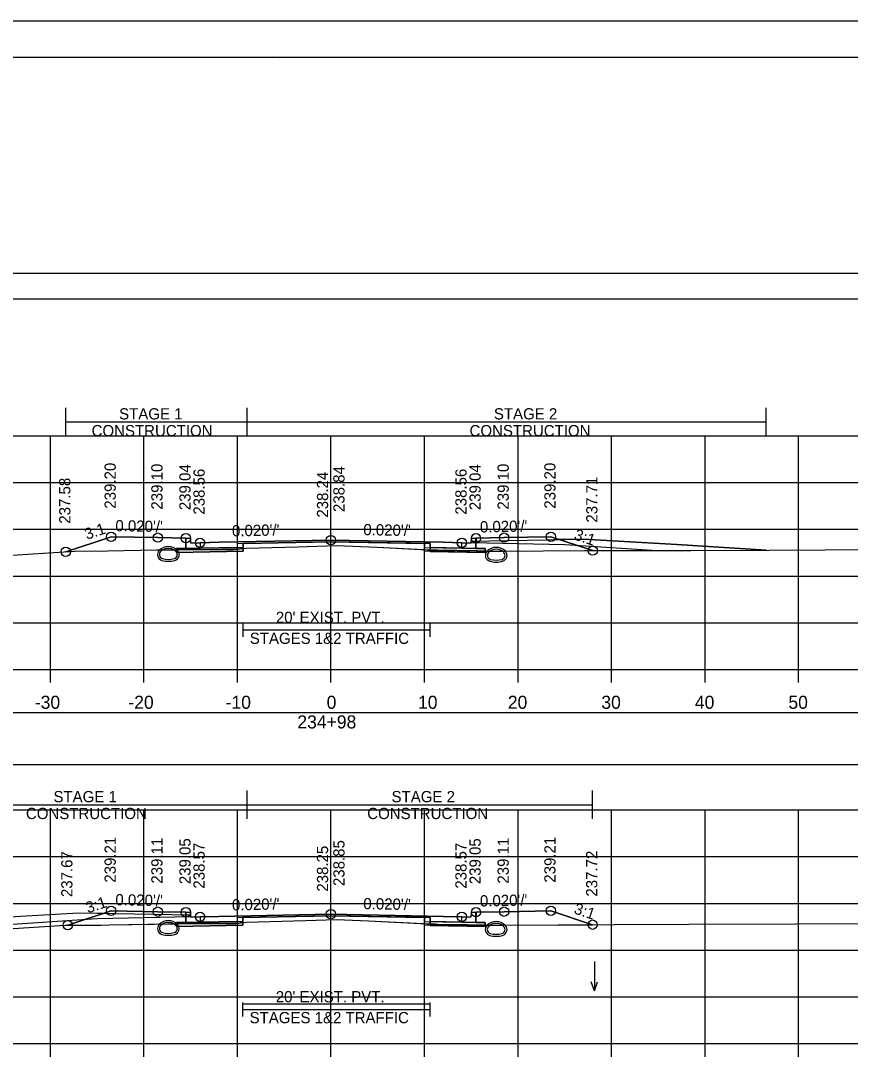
# Model space of a CAD drawing. Extents: x 1369627 to 1374022, y 380035 to 398173.
# Drawn here: x 1372065.4 to 1372154, y 388247.5 to 388359 of the extents above; entities that cross this region are included whole.
import ezdxf

# ---------------------------------------------------------------- set-up
doc = ezdxf.new("R2010")
doc.units = 0
for name, color, linetype in [('Default', 7, 'Continuous'), ('R_Alt Surface', 7, 'Continuous'), ('R_Axis', 7, 'Continuous'), ('R_Axis Annot', 7, 'Continuous'), ('R_Border', 7, 'Continuous'), ('R_Drive', 7, 'Continuous'), ('R_Exist Surface', 7, 'Continuous'), ('R_Fin Surface', 7, 'Continuous'), ('R_Grid', 7, 'Continuous'), ('R_MOT', 7, 'Continuous'), ('R_No Plot', 7, 'Continuous'), ('R_Water Annot', 7, 'Continuous'), ('R_Xsect Elev', 7, 'Continuous'), ('R_Xsect Slope', 7, 'Continuous'), ('T_Vehicle Path Lt Minor', 7, 'Continuous'), ('T_Vehicle Path Rt', 7, 'Continuous')]:
    doc.layers.add(name, color=color, linetype=linetype)

msp = doc.modelspace()

# ---------------------------------------------------------------- linework, layer by layer
at = {"layer": 'Default'}
for p, q in [((1372089.14, 388293.08), (1372089.14, 388294.58)), ((1372109.14, 388293.08), (1372109.14, 388294.58)), ((1372089.14, 388293.83), (1372109.14, 388293.83)), ((1372089.12, 388252.51), (1372089.12, 388254.01)), ((1372109.12, 388252.51), (1372109.12, 388254.01)), ((1372089.12, 388253.26), (1372109.12, 388253.26))]:
    msp.add_line(p, q, dxfattribs=at)
for points in [[(1371948.53, 388329.24), (1372248.53, 388329.24), (1372248.53, 388331.95), (1371948.53, 388331.95)], [(1372083.02, 388303.64), (1372083.52, 388303.64), (1372083.53, 388303.14), (1372084.53, 388303.16), (1372084.53, 388302.58), (1372083.03, 388302.55)], [(1372113.53, 388303.14), (1372113.54, 388303.64), (1372114.04, 388303.64), (1372114.03, 388302.55), (1372112.53, 388302.58), (1372112.53, 388303.16)], [(1371948.53, 388279.45), (1372248.53, 388279.45), (1372248.53, 388284.97), (1371948.53, 388284.97)], [(1372083.02, 388263.65), (1372083.52, 388263.65), (1372083.53, 388263.15), (1372084.53, 388263.17), (1372084.53, 388262.59), (1372083.03, 388262.56)], [(1372113.53, 388263.15), (1372113.54, 388263.65), (1372114.04, 388263.65), (1372114.03, 388262.56), (1372112.53, 388262.59), (1372112.53, 388263.17)]]:
    msp.add_lwpolyline(points, close=True, dxfattribs=at)
at = {"layer": 'R_Alt Surface'}
for points in [[(1372083.03, 388303.64), (1372083.03, 388302.55), (1372084.53, 388302.58), (1372089.14, 388302.67), (1372089.14, 388303.09), (1372098.53, 388303.27), (1372109.14, 388303.06), (1372109.14, 388302.64), (1372112.53, 388302.58), (1372114.03, 388302.55), (1372114.03, 388303.64)], [(1372083.03, 388263.65), (1372083.03, 388262.56), (1372084.53, 388262.59), (1372089.12, 388262.68), (1372089.12, 388263.09), (1372098.53, 388263.28), (1372109.12, 388263.07), (1372109.12, 388262.65), (1372112.53, 388262.59), (1372114.03, 388262.56), (1372114.03, 388263.65)]]:
    msp.add_lwpolyline(points, dxfattribs=at)
for points in [[(1372082.03, 388302.53), (1372083.03, 388302.55), (1372084.53, 388302.58), (1372089.14, 388302.67), (1372089.14, 388302.25), (1372082.03, 388302.11)], [(1372115.03, 388302.53), (1372114.03, 388302.55), (1372112.53, 388302.58), (1372109.14, 388302.64), (1372109.14, 388302.23), (1372115.03, 388302.11)], [(1372082.03, 388262.54), (1372083.03, 388262.56), (1372084.53, 388262.59), (1372089.12, 388262.68), (1372089.12, 388262.26), (1372082.03, 388262.12)], [(1372115.03, 388262.54), (1372114.03, 388262.56), (1372112.53, 388262.59), (1372109.12, 388262.65), (1372109.12, 388262.24), (1372115.03, 388262.12)]]:
    msp.add_lwpolyline(points, close=True, dxfattribs=at)
at = {"layer": 'R_Axis'}
for p, q in [((1371948.53, 388289.6), (1372248.53, 388289.6)), ((1372068.53, 388288.2), (1372068.53, 388289.6)), ((1372078.53, 388288.2), (1372078.53, 388289.6)), ((1372088.53, 388288.2), (1372088.53, 388289.6)), ((1372098.53, 388288.2), (1372098.53, 388289.6)), ((1372108.53, 388288.2), (1372108.53, 388289.6)), ((1372118.53, 388288.2), (1372118.53, 388289.6)), ((1372128.53, 388288.2), (1372128.53, 388289.6)), ((1372138.53, 388288.2), (1372138.53, 388289.6)), ((1372148.53, 388288.2), (1372148.53, 388289.6)), ((1371948.53, 388249.6), (1372248.53, 388249.6)), ((1372068.53, 388248.2), (1372068.53, 388249.6)), ((1372078.53, 388248.2), (1372078.53, 388249.6)), ((1372088.53, 388248.2), (1372088.53, 388249.6)), ((1372098.53, 388248.2), (1372098.53, 388249.6)), ((1372108.53, 388248.2), (1372108.53, 388249.6)), ((1372118.53, 388248.2), (1372118.53, 388249.6)), ((1372128.53, 388248.2), (1372128.53, 388249.6)), ((1372138.53, 388248.2), (1372138.53, 388249.6)), ((1372148.53, 388248.2), (1372148.53, 388249.6))]:
    msp.add_line(p, q, dxfattribs=at)
at = {"layer": 'R_Border'}
for p, q in [((1371940.53, 388355.06), (1372256.71, 388355.06)), ((1372093.05, 388354.8), (1372093.05, 388354.8)), ((1372093.05, 388354.8), (1372093.05, 388354.8))]:
    msp.add_line(p, q, dxfattribs=at)
at = {"layer": 'R_Drive'}
for p, q in [((1372113.53, 388303.31), (1372125.53, 388303.55)), ((1372113.53, 388303.14), (1372113.53, 388303.31)), ((1372125.53, 388303.55), (1372135.51, 388302.96)), ((1372135.51, 388302.96), (1372145.07, 388302.38)), ((1372135.51, 388302.96), (1372135.51, 388302.96)), ((1372071.53, 388263.56), (1372061.53, 388262.96)), ((1372083.53, 388263.32), (1372071.53, 388263.56)), ((1372083.53, 388263.15), (1372083.53, 388263.32))]:
    msp.add_line(p, q, dxfattribs=at)
for centre, radius, start, end in [((1372080.63, 388301.89), 0.646, 136.3515, 253.9529), ((1372081.14, 388301.4), 1.35, 43.6485, 136.3515), ((1372080.63, 388301.89), 0.438, 136.3515, 253.9529), ((1372081.14, 388301.4), 1.15, 43.6485, 136.3515), ((1372081.66, 388301.89), 0.438, 286.0471, 43.6485), ((1372081.66, 388301.89), 0.646, 286.0471, 43.6485), ((1372115.69, 388301.8), 0.646, 136.3515, 253.9529), ((1372116.2, 388301.31), 1.35, 43.6485, 136.3515), ((1372115.69, 388301.8), 0.438, 136.3515, 253.9529), ((1372116.2, 388301.31), 1.15, 43.6485, 136.3515), ((1372116.71, 388301.8), 0.438, 286.0471, 43.6485), ((1372116.71, 388301.8), 0.646, 286.0471, 43.6485), ((1372081.14, 388303.67), 2.5, 253.9529, 286.0471), ((1372081.14, 388303.67), 2.29, 253.9529, 286.0471), ((1372116.2, 388303.58), 2.5, 253.9529, 286.0471), ((1372116.2, 388303.58), 2.29, 253.9529, 286.0471), ((1372080.63, 388261.9), 0.646, 136.3515, 253.9529), ((1372081.14, 388261.41), 1.35, 43.6485, 136.3515), ((1372080.63, 388261.9), 0.438, 136.3515, 253.9529), ((1372081.14, 388261.41), 1.15, 43.6485, 136.3515), ((1372081.65, 388261.9), 0.438, 286.0471, 43.6485), ((1372081.65, 388261.9), 0.646, 286.0471, 43.6485), ((1372115.68, 388261.8), 0.646, 136.3515, 253.9529), ((1372116.19, 388261.31), 1.35, 43.6485, 136.3515), ((1372115.68, 388261.8), 0.438, 136.3515, 253.9529), ((1372116.19, 388261.31), 1.15, 43.6485, 136.3515), ((1372116.71, 388261.8), 0.438, 286.0471, 43.6485), ((1372116.71, 388261.8), 0.646, 286.0471, 43.6485), ((1372081.14, 388263.68), 2.5, 253.9529, 286.0471), ((1372081.14, 388263.68), 2.29, 253.9529, 286.0471), ((1372116.19, 388263.58), 2.5, 253.9529, 286.0471), ((1372116.19, 388263.58), 2.29, 253.9529, 286.0471)]:
    msp.add_arc(centre, radius, start, end, dxfattribs=at)
at = {"layer": 'R_Exist Surface'}
for points in [[(1372064.46, 388301.81), (1372071.67, 388302.29), (1372074.07, 388302.27), (1372074.65, 388302.3), (1372079.87, 388302.39), (1372086.73, 388302.42), (1372088.12, 388302.42), (1372089.47, 388302.57), (1372094.97, 388302.73), (1372099.14, 388302.86), (1372103.46, 388302.67), (1372109.52, 388302.38), (1372109.73, 388302.36), (1372109.93, 388302.35), (1372114.09, 388302.28), (1372116.76, 388302.25), (1372125.67, 388302.31), (1372137.02, 388302.34), (1372145.39, 388302.38), (1372157.37, 388302.42)], [(1372064.55, 388261.9), (1372070.1, 388262.27), (1372073.92, 388262.25), (1372074.84, 388262.29), (1372083.13, 388262.45), (1372086.41, 388262.46), (1372088.41, 388262.46), (1372089.48, 388262.58), (1372095.83, 388262.76), (1372099.12, 388262.87), (1372102.54, 388262.72), (1372109.54, 388262.38), (1372109.7, 388262.36), (1372109.95, 388262.35), (1372113.19, 388262.3), (1372116.8, 388262.26), (1372128.8, 388262.33), (1372136.78, 388262.36), (1372148.22, 388262.42), (1372156.87, 388262.44)]]:
    msp.add_lwpolyline(points, dxfattribs=at)
at = {"layer": 'R_Fin Surface'}
for points in [[(1372070.17, 388302.19), (1372075.02, 388303.8), (1372080.02, 388303.7), (1372083.02, 388303.64), (1372083.52, 388303.64), (1372083.53, 388303.14), (1372084.53, 388303.16), (1372086.53, 388303.2), (1372098.53, 388303.44), (1372110.53, 388303.2), (1372112.53, 388303.16), (1372113.53, 388303.14), (1372113.54, 388303.64), (1372114.04, 388303.64), (1372117.04, 388303.7), (1372122.04, 388303.8), (1372126.52, 388302.31)], [(1372070.39, 388262.27), (1372075.02, 388263.81), (1372080.02, 388263.71), (1372083.02, 388263.65), (1372083.52, 388263.65), (1372083.53, 388263.15), (1372084.53, 388263.17), (1372086.53, 388263.21), (1372098.53, 388263.45), (1372110.53, 388263.21), (1372112.53, 388263.17), (1372113.53, 388263.15), (1372113.54, 388263.65), (1372114.04, 388263.65), (1372117.04, 388263.71), (1372122.04, 388263.81), (1372126.51, 388262.32)]]:
    msp.add_lwpolyline(points, dxfattribs=at)
at = {"layer": 'R_Grid'}
for p, q in [((1371948.53, 388314.6), (1372248.53, 388314.6)), ((1372068.53, 388289.6), (1372068.53, 388314.6)), ((1372078.53, 388289.6), (1372078.53, 388314.6)), ((1372088.53, 388289.6), (1372088.53, 388314.6)), ((1372098.53, 388289.6), (1372098.53, 388314.6)), ((1372108.53, 388289.6), (1372108.53, 388314.6)), ((1372118.53, 388289.6), (1372118.53, 388314.6)), ((1372128.53, 388289.6), (1372128.53, 388314.6)), ((1372138.53, 388289.6), (1372138.53, 388314.6)), ((1372148.53, 388289.6), (1372148.53, 388314.6)), ((1371948.53, 388309.6), (1372248.53, 388309.6)), ((1371948.53, 388304.6), (1372248.53, 388304.6)), ((1371948.53, 388299.6), (1372248.53, 388299.6)), ((1371948.53, 388294.6), (1372248.53, 388294.6)), ((1371948.53, 388289.6), (1372248.53, 388289.6)), ((1371948.53, 388274.6), (1372248.53, 388274.6)), ((1372068.53, 388249.6), (1372068.53, 388274.6)), ((1372078.53, 388249.6), (1372078.53, 388274.6)), ((1372088.53, 388249.6), (1372088.53, 388274.6)), ((1372098.53, 388249.6), (1372098.53, 388274.6)), ((1372108.53, 388249.6), (1372108.53, 388274.6)), ((1372118.53, 388249.6), (1372118.53, 388274.6)), ((1372128.53, 388249.6), (1372128.53, 388274.6)), ((1372138.53, 388249.6), (1372138.53, 388274.6)), ((1372148.53, 388249.6), (1372148.53, 388274.6)), ((1371948.53, 388269.6), (1372248.53, 388269.6)), ((1371948.53, 388264.6), (1372248.53, 388264.6)), ((1371948.53, 388259.6), (1372248.53, 388259.6)), ((1371948.53, 388254.6), (1372248.53, 388254.6)), ((1371948.53, 388249.6), (1372248.53, 388249.6))]:
    msp.add_line(p, q, dxfattribs=at)
at = {"layer": 'R_MOT'}
for p, q in [((1372070.17, 388314.58), (1372070.17, 388317.58)), ((1372089.56, 388314.58), (1372089.56, 388317.58)), ((1372145.07, 388314.58), (1372145.07, 388317.58)), ((1372070.17, 388316.08), (1372145.07, 388316.08)), ((1372089.56, 388273.65), (1372089.56, 388276.65)), ((1372126.51, 388273.65), (1372126.51, 388276.65)), ((1372052.85, 388275.15), (1372126.51, 388275.15))]:
    msp.add_line(p, q, dxfattribs=at)
at = {"layer": 'R_No Plot'}
for p, q in [((1371928.13, 388358.96), (1372261.46, 388358.96)), ((1372123.53, 388302.94), (1372113.53, 388303.14)), ((1372132.89, 388302.33), (1372123.53, 388302.94)), ((1372073.53, 388262.95), (1372058.83, 388261.98)), ((1372083.53, 388263.15), (1372073.53, 388262.95))]:
    msp.add_line(p, q, dxfattribs=at)
for points in [[(1371928.12, 388358.96), (1372261.46, 388358.96), (1372261.46, 388145.62), (1371928.12, 388145.62)], [(1372174.45, 388355.06), (1372194.07, 388355.06), (1372194.07, 388345.18), (1372210.18, 388345.18), (1372233.38, 388345.18), (1372233.38, 388312.51), (1372256.59, 388312.51), (1372256.71, 388149.6), (1371940.53, 388149.6), (1371940.53, 388355.06)], [(1372098.53, 388303.44), (1372086.53, 388303.2), (1372084.53, 388303.16), (1372084.53, 388302.58), (1372088.53, 388302.66), (1372088.53, 388303.07), (1372098.53, 388303.27), (1372108.53, 388303.07), (1372108.53, 388302.66), (1372112.53, 388302.58), (1372112.53, 388303.16), (1372110.53, 388303.2)], [(1372088.53, 388302.66), (1372084.53, 388302.58), (1372083.03, 388302.55), (1372082.03, 388302.53), (1372082.03, 388302.11), (1372088.53, 388302.24)], [(1372108.53, 388302.66), (1372112.53, 388302.58), (1372114.03, 388302.55), (1372115.03, 388302.53), (1372115.03, 388302.11), (1372108.53, 388302.24)], [(1372098.53, 388263.45), (1372086.53, 388263.21), (1372084.53, 388263.17), (1372084.53, 388262.59), (1372088.53, 388262.67), (1372088.53, 388263.08), (1372098.53, 388263.28), (1372108.53, 388263.08), (1372108.53, 388262.67), (1372112.53, 388262.59), (1372112.53, 388263.17), (1372110.53, 388263.21)], [(1372088.53, 388262.67), (1372084.53, 388262.59), (1372083.03, 388262.56), (1372082.03, 388262.54), (1372082.03, 388262.12), (1372088.53, 388262.25)], [(1372108.53, 388262.67), (1372112.53, 388262.59), (1372114.03, 388262.56), (1372115.03, 388262.54), (1372115.03, 388262.12), (1372108.53, 388262.25)]]:
    msp.add_lwpolyline(points, close=True, dxfattribs=at)
for points in [[(1372083.02, 388303.64), (1372083.03, 388302.55), (1372084.53, 388302.58), (1372088.53, 388302.66), (1372088.53, 388303.07), (1372098.53, 388303.27), (1372108.53, 388303.07), (1372108.53, 388302.66), (1372112.53, 388302.58), (1372114.03, 388302.55), (1372114.04, 388303.64)], [(1372089.14, 388293.86), (1372109.14, 388293.86)], [(1372083.02, 388263.65), (1372083.03, 388262.56), (1372084.53, 388262.59), (1372088.53, 388262.67), (1372088.53, 388263.08), (1372098.53, 388263.28), (1372108.53, 388263.08), (1372108.53, 388262.67), (1372112.53, 388262.59), (1372114.03, 388262.56), (1372114.04, 388263.65)], [(1372089.12, 388253.87), (1372109.12, 388253.87)]]:
    msp.add_lwpolyline(points, dxfattribs=at)
for centre in [(1372075.02, 388303.8), (1372080.02, 388303.7), (1372083.02, 388303.64), (1372114.04, 388303.64), (1372117.04, 388303.7), (1372122.04, 388303.8), (1372084.53, 388303.16), (1372098.53, 388303.44), (1372112.53, 388303.16), (1372070.17, 388302.19), (1372126.52, 388302.31), (1372075.02, 388263.81), (1372080.02, 388263.71), (1372083.02, 388263.65), (1372098.53, 388263.45), (1372114.04, 388263.65), (1372117.04, 388263.71), (1372122.04, 388263.81), (1372070.39, 388262.27), (1372084.53, 388263.17), (1372112.53, 388263.17), (1372126.51, 388262.32)]:
    msp.add_circle(centre, 0.5, dxfattribs=at)
at = {"layer": 'R_Water Annot'}
for p, q in [((1372126.69, 388258.38), (1372126.69, 388255.24)), ((1372126.69, 388255.24), (1372126.34, 388256.2)), ((1372126.69, 388255.24), (1372127.04, 388256.2))]:
    msp.add_line(p, q, dxfattribs=at)
at = {"layer": 'R_Xsect Elev'}
for p, q in [((1372098.53, 388302.84), (1372098.53, 388312.84)), ((1372098.53, 388262.85), (1372098.53, 388272.85))]:
    msp.add_line(p, q, dxfattribs=at)
at = {"layer": 'T_Vehicle Path Lt Minor'}
for p, q in [((1372125.53, 388303.55), (1372122.95, 388303.5)), ((1372122.95, 388303.5), (1372126.52, 388302.31)), ((1372135.51, 388302.96), (1372125.53, 388303.55)), ((1372145.07, 388302.38), (1372135.51, 388302.96)), ((1372071.53, 388263.56), (1372061.53, 388262.96)), ((1372070.39, 388262.27), (1372074.11, 388263.51)), ((1372074.11, 388263.51), (1372071.53, 388263.56))]:
    msp.add_line(p, q, dxfattribs=at)
for points in [[(1372126.52, 388302.31), (1372137.02, 388302.34), (1372145.07, 388302.38)], [(1372052.85, 388262.09), (1372056.29, 388262.11), (1372060.88, 388261.88), (1372064.55, 388261.9), (1372070.1, 388262.27), (1372070.39, 388262.27)]]:
    msp.add_lwpolyline(points, dxfattribs=at)
at = {"layer": 'T_Vehicle Path Rt'}
for p, q in [((1372083.03, 388302.55), (1372083.02, 388303.64)), ((1372114.04, 388303.64), (1372114.03, 388302.55)), ((1372082.03, 388302.53), (1372083.03, 388302.55)), ((1372082.03, 388302.4), (1372082.03, 388302.53)), ((1372082.03, 388302.4), (1372082.03, 388302.11)), ((1372089.14, 388302.67), (1372089.14, 388302.53)), ((1372109.14, 388302.4), (1372109.14, 388302.64)), ((1372109.14, 388302.4), (1372109.14, 388302.23)), ((1372115.03, 388302.27), (1372116.76, 388302.25)), ((1372083.03, 388262.56), (1372083.02, 388263.65)), ((1372114.04, 388263.65), (1372114.03, 388262.56)), ((1372082.03, 388262.54), (1372083.03, 388262.56)), ((1372082.03, 388262.42), (1372082.03, 388262.54)), ((1372082.03, 388262.42), (1372082.03, 388262.12)), ((1372089.12, 388262.54), (1372088.53, 388262.47)), ((1372089.12, 388262.68), (1372089.12, 388262.54)), ((1372109.12, 388262.4), (1372109.12, 388262.65)), ((1372109.12, 388262.4), (1372109.12, 388262.24)), ((1372115.03, 388262.28), (1372116.8, 388262.26)), ((1372116.8, 388262.26), (1372126.51, 388262.32))]:
    msp.add_line(p, q, dxfattribs=at)
for points in [[(1372083.02, 388303.64), (1372080.02, 388303.7), (1372075.02, 388303.8), (1372070.17, 388302.19)], [(1372109.14, 388302.64), (1372109.14, 388303.06), (1372098.53, 388303.27), (1372089.14, 388303.09), (1372089.14, 388302.67)], [(1372126.52, 388302.31), (1372122.04, 388303.8), (1372117.04, 388303.7), (1372114.04, 388303.64)], [(1372070.17, 388302.19), (1372071.67, 388302.29), (1372074.07, 388302.27), (1372074.65, 388302.3), (1372079.87, 388302.39), (1372082.03, 388302.4)], [(1372082.03, 388302.11), (1372089.14, 388302.25), (1372089.14, 388302.53)], [(1372089.14, 388302.53), (1372088.12, 388302.42), (1372086.73, 388302.42), (1372082.03, 388302.4)], [(1372089.14, 388302.53), (1372089.47, 388302.57), (1372094.97, 388302.73), (1372099.14, 388302.86), (1372103.46, 388302.67), (1372109.14, 388302.4)], [(1372115.03, 388302.27), (1372114.09, 388302.28), (1372109.93, 388302.35), (1372109.73, 388302.36), (1372109.52, 388302.38), (1372109.14, 388302.4)], [(1372109.14, 388302.23), (1372115.03, 388302.11), (1372115.03, 388302.27)], [(1372114.03, 388302.55), (1372115.03, 388302.53), (1372115.03, 388302.27)], [(1372116.76, 388302.25), (1372125.67, 388302.31), (1372126.52, 388302.31)], [(1372083.02, 388263.65), (1372080.02, 388263.71), (1372075.02, 388263.81), (1372070.39, 388262.27)], [(1372109.12, 388262.65), (1372109.12, 388263.07), (1372098.53, 388263.28), (1372089.12, 388263.09), (1372089.12, 388262.68)], [(1372089.12, 388262.54), (1372089.48, 388262.58), (1372095.83, 388262.76), (1372099.12, 388262.87), (1372102.54, 388262.72), (1372109.12, 388262.4)], [(1372126.51, 388262.32), (1372122.04, 388263.81), (1372117.04, 388263.71), (1372114.04, 388263.65)], [(1372070.39, 388262.27), (1372073.92, 388262.25), (1372074.84, 388262.29), (1372082.03, 388262.42)], [(1372082.03, 388262.12), (1372089.12, 388262.26), (1372089.12, 388262.54)], [(1372088.53, 388262.47), (1372088.41, 388262.46), (1372086.41, 388262.46), (1372083.13, 388262.45), (1372082.03, 388262.42)], [(1372115.03, 388262.28), (1372113.19, 388262.3), (1372109.95, 388262.35), (1372109.7, 388262.36), (1372109.54, 388262.38), (1372109.12, 388262.4)], [(1372109.12, 388262.24), (1372115.03, 388262.12), (1372115.03, 388262.28)], [(1372114.03, 388262.56), (1372115.03, 388262.54), (1372115.03, 388262.28)]]:
    msp.add_lwpolyline(points, dxfattribs=at)

# ---------------------------------------------------------------- texts
at = {"layer": 'R_Axis Annot'}
for s, height, p in [("20' EXIST. PVT.", 1.2, (1372092.64, 388294.58)), ('STAGES 1&2 TRAFFIC', 1.2, (1372089.85, 388292.34)), ('-30', 1.4, (1372066.87, 388285.4)), ('-20', 1.4, (1372076.87, 388285.4)), ('-10', 1.4, (1372087.27, 388285.4)), ('0', 1.4, (1372098.07, 388285.4)), ('10', 1.4, (1372107.84, 388285.4)), ('20', 1.4, (1372117.44, 388285.4)), ('30', 1.4, (1372127.44, 388285.4)), ('40', 1.4, (1372137.44, 388285.4)), ('50', 1.4, (1372147.44, 388285.4)), ('234+98', 1.4, (1372094.94, 388283.3)), ("20' EXIST. PVT.", 1.2, (1372092.63, 388254.02)), ('STAGES 1&2 TRAFFIC', 1.2, (1372089.83, 388251.78))]:
    msp.add_text(s, height=height, dxfattribs=at).set_placement(p)
at = {"layer": 'R_MOT'}
for s, p in [('STAGE 1', (1372075.88, 388316.34)), ('STAGE 2', (1372115.95, 388316.34)), ('CONSTRUCTION', (1372072.94, 388314.54)), ('CONSTRUCTION', (1372113.35, 388314.54)), ('STAGE 1', (1372068.86, 388275.41)), ('STAGE 2', (1372105.01, 388275.41)), ('CONSTRUCTION', (1372065.92, 388273.61)), ('CONSTRUCTION', (1372102.41, 388273.61))]:
    msp.add_text(s, height=1.2, dxfattribs=at).set_placement(p)
at = {"layer": 'R_Xsect Elev'}
for s, p in [('239.20', (1372075.52, 388306.8)), ('239.10', (1372080.52, 388306.7)), ('239.04', (1372083.52, 388306.64)), ('238.56', (1372085.03, 388306.16)), ('238.24', (1372098.23, 388305.84)), ('238.84', (1372099.98, 388306.44)), ('238.56', (1372113.03, 388306.16)), ('239.04', (1372114.54, 388306.64)), ('239.10', (1372117.54, 388306.7)), ('239.20', (1372122.54, 388306.8)), ('237.58', (1372070.67, 388305.19)), ('237.71', (1372127.02, 388305.31)), ('239.21', (1372075.52, 388266.81)), ('239.11', (1372080.52, 388266.71)), ('239.05', (1372083.52, 388266.65)), ('238.57', (1372085.03, 388266.17)), ('238.25', (1372098.23, 388265.85)), ('238.85', (1372099.98, 388266.45)), ('238.57', (1372113.03, 388266.17)), ('239.05', (1372114.54, 388266.65)), ('239.11', (1372117.54, 388266.71)), ('239.21', (1372122.54, 388266.81)), ('237.67', (1372070.89, 388265.27)), ('237.72', (1372127.01, 388265.32))]:
    msp.add_text(s, height=1.2, rotation=90, dxfattribs=at).set_placement(p)
at = {"layer": 'R_Xsect Slope'}
for s, rotation, p in [('3:1', 18.4332, (1372072.43, 388303.47)), ("0.020'/'", 358.8542, (1372075.47, 388304.39)), ("0.020'/'", 1.1458, (1372087.96, 388303.83)), ("0.020'/'", 358.8542, (1372101.98, 388303.97)), ("0.020'/'", 1.1458, (1372114.47, 388304.25)), ('3:1', 341.5668, (1372124.44, 388303.53)), ('3:1', 18.4332, (1372072.55, 388263.52)), ("0.020'/'", 358.8542, (1372075.47, 388264.4)), ("0.020'/'", 1.1458, (1372087.96, 388263.84)), ("0.020'/'", 358.8542, (1372101.98, 388263.98)), ("0.020'/'", 1.1458, (1372114.47, 388264.26)), ('3:1', 341.5668, (1372124.43, 388263.54))]:
    msp.add_text(s, height=1.2, rotation=rotation, dxfattribs=at).set_placement(p)

doc.saveas('drawing.dxf')
